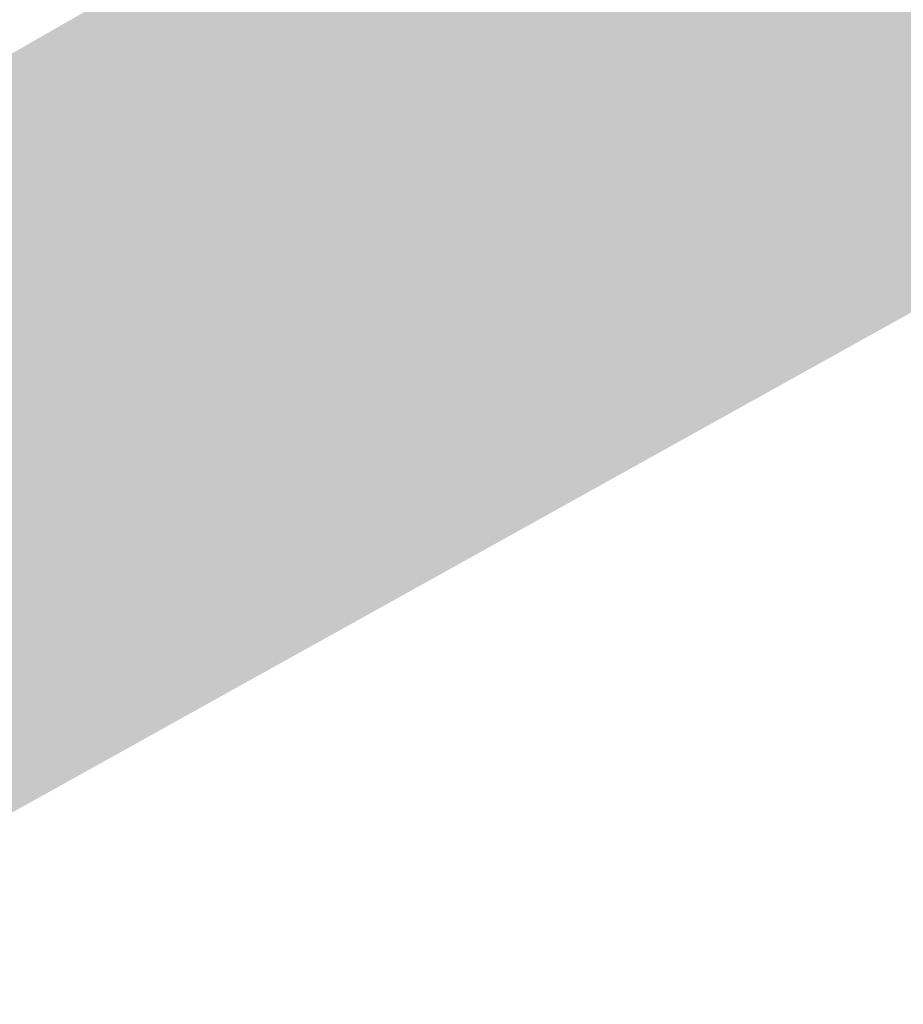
# Model space of a CAD drawing. Header units: millimetres. Extents: x -91 to 1961, y -1152 to 358.
# Tile 296 of 656: x 240.915 to 241.392, y 112.202 to 112.734. Entities that reach past the tile are written whole.
import ezdxf

# ---------------------------------------------------------------- set-up
doc = ezdxf.new("R2010")
doc.units = ezdxf.units.MM
doc.header["$MEASUREMENT"] = 0
doc.layers.get('0').update_dxf_attribs({"linetype": 'CONTINUOUS'})

msp = doc.modelspace()

# ---------------------------------------------------------------- hatches: boundary and pattern name
at = {"true_color": 0xaaaaaa}
for points in [[(242.41267, 113.45969), (240.64239, 112.45047), (240.59276, 112.53319), (242.37958, 113.55896)], [(240.59276, 112.5001), (242.37958, 113.50933), (242.41267, 113.4266), (240.64239, 112.40083)], [(242.51194, 113.37697), (240.72511, 112.36774), (240.67548, 112.45047), (242.4623, 113.45969)], [(240.64239, 112.45047), (242.32995, 113.4266), (242.37958, 113.34388), (240.67548, 112.36774)], [(240.67548, 112.45047), (242.37958, 113.4266), (242.41267, 113.34388), (240.72511, 112.36774)], [(242.54503, 113.34388), (240.80784, 112.36774), (240.77475, 112.45047), (242.51194, 113.4266)], [(242.41267, 113.29425), (240.64239, 112.28502), (240.59276, 112.36774), (242.37958, 113.37697)], [(242.62775, 113.26116), (240.72511, 112.2023), (240.67548, 112.31811), (242.59466, 113.37697)], [(242.54503, 113.26116), (240.67548, 112.2023), (240.64239, 112.28502), (242.51194, 113.34388)], [(242.59466, 113.26116), (240.72511, 112.2023), (240.67548, 112.28502), (242.54503, 113.34388)], [(240.67548, 112.31811), (242.37958, 113.29425), (242.41267, 113.21152), (240.72511, 112.23539)], [(240.72511, 112.31811), (242.41267, 113.29425), (242.4623, 113.21152), (240.77475, 112.23539)]]:
    msp.add_hatch(color=253, dxfattribs=at).paths.add_polyline_path(points)

doc.saveas('drawing.dxf')
